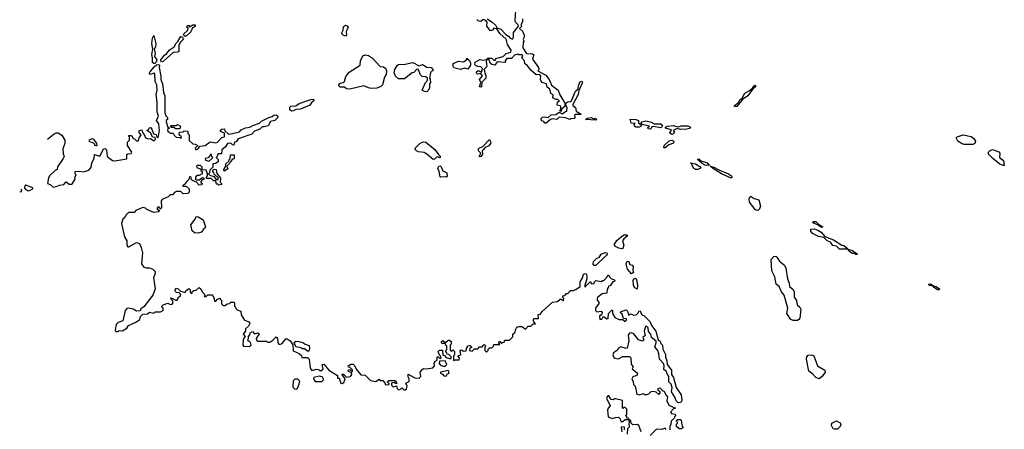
# Model space of a CAD drawing. Extents: x 2106670 to 2323771, y 35271 to 224896.
# Tile 369 of 419: x 2239977 to 2249065, y 195689 to 199465. Entities that reach past the tile are written whole.
import ezdxf

# ---------------------------------------------------------------- set-up
doc = ezdxf.new("R2010")
doc.units = 0

msp = doc.modelspace()

# ---------------------------------------------------------------- linework, layer by layer
at = {"layer": '0CON20XD'}
for points in [[(2244292.5, 199472.5), (2244335.9, 199445.9), (2244375, 199407.5), (2244381.7, 199391.7), (2244418.9, 199378.9), (2244465, 199330), (2244490, 199315), (2244504, 199294), (2244526.7, 199285), (2244536.2, 199305), (2244533.8, 199346.2), (2244580, 199405), (2244578.3, 199418.3), (2244552, 199442), (2244551.2, 199455), (2244557, 199553)], [(2241502.3, 199312.3), (2241490, 199325), (2241492.5, 199335), (2241527.5, 199365), (2241533.3, 199385), (2241531.7, 199391.7), (2241520, 199395), (2241525, 199412.5), (2241536, 199416), (2241545, 199400), (2241575, 199418.8), (2241598, 199418), (2241597, 199403), (2241570.8, 199389.2), (2241557.9, 199352.1), (2241515, 199314), (2241502.3, 199312.3)], [(2242985, 199314.2), (2242963.1, 199323.1), (2242951.2, 199335), (2242950, 199345), (2242962.3, 199367.7), (2242967, 199403), (2242985, 199414), (2242999.1, 199409.1), (2243007.5, 199395), (2242991.9, 199358.1), (2242993.2, 199326.8), (2242985, 199314.2)], [(2244975, 198620), (2244963, 198623), (2244971.7, 198638.3), (2244972.5, 198665), (2244965, 198672.5), (2244937.5, 198677.5), (2244941.7, 198708.3), (2244960, 198715), (2244945, 198730), (2244925, 198730), (2244897.5, 198745), (2244901.7, 198771.7), (2244880, 198785), (2244870, 198825), (2244844.2, 198844.2), (2244840, 198875), (2244797.5, 198885), (2244783.3, 198915), (2244786.7, 198945), (2244779.3, 198959.3), (2244745, 198956.2), (2244695, 199000), (2244659.2, 199049.2), (2244640, 199060), (2244637.5, 199087.5), (2244612.5, 199115), (2244620, 199135), (2244615, 199140), (2244585, 199140), (2244575, 199147.5), (2244545, 199138.8), (2244515, 199106.7), (2244473.8, 199106.2), (2244457.5, 199085), (2244460, 199075), (2244455, 199070), (2244385, 199077.5), (2244363, 199047), (2244335, 199052), (2244322.5, 199062.5), (2244308.3, 199098.3), (2244290, 199100), (2244295, 199110), (2244335, 199110), (2244355, 199093.3), (2244367.5, 199092.5), (2244371.7, 199108.3), (2244440, 199125), (2244467.5, 199152.5), (2244510, 199165), (2244512.5, 199185), (2244478.3, 199238.3), (2244467.5, 199285), (2244408.8, 199338.8), (2244380, 199380), (2244355, 199387.5), (2244340.5, 199369.5), (2244323.8, 199363.8), (2244287.5, 199405), (2244291.7, 199441.7), (2244278.3, 199458.3), (2244255, 199466.7), (2244235, 199450), (2244211.2, 199451.2), (2244196.2, 199466.2)], [(2244618, 199475), (2244618, 199445), (2244606.7, 199425), (2244605, 199400), (2244590, 199385), (2244619.2, 199359.2), (2244633.6, 199323.6), (2244633.3, 199305), (2244623.3, 199285), (2244630, 199265), (2244623.3, 199255), (2244620, 199205), (2244654.2, 199154.2), (2244709.3, 199149.3), (2244722.5, 199142.5), (2244711.4, 199101.4), (2244765.9, 199025.9), (2244767.5, 199002.5), (2244760, 198995), (2244833.3, 198955), (2244863.8, 198915), (2244885, 198862.5), (2244946.2, 198815), (2244961.2, 198771.2), (2245010, 198695), (2245010, 198665), (2244980, 198645), (2244975, 198620)], [(2241215, 199060.6), (2241202.2, 199072.2), (2241203.8, 199115), (2241197.3, 199145), (2241207.5, 199195), (2241196.1, 199245), (2241202.5, 199295), (2241215, 199318.8), (2241233.6, 199245), (2241229.5, 199215), (2241217.5, 199195), (2241228.2, 199155), (2241221.4, 199125), (2241242, 199095), (2241237.3, 199072.7), (2241225, 199062), (2241215, 199060.6)], [(2241285, 199073.3), (2241278.8, 199085), (2241281.2, 199095), (2241313, 199137), (2241335.6, 199154.4), (2241355.8, 199184.2), (2241404, 199215), (2241420.3, 199249.7), (2241435.8, 199264.2), (2241458, 199302), (2241465, 199310), (2241478.8, 199308.8), (2241485.7, 199284.3), (2241460.6, 199259.4), (2241446.9, 199235), (2241445, 199173.3), (2241434.2, 199165.8), (2241395, 199164), (2241300.5, 199079.5), (2241285, 199073.3)], [(2243025, 198823.8), (2242995, 198829.2), (2242975, 198842.5), (2242935, 198843.5), (2242922, 198855), (2242922.5, 198865), (2242935, 198879.2), (2242965, 198886.7), (2242974.4, 198895), (2242988.3, 198941.7), (2243017, 198983), (2243120, 199045), (2243123.3, 199085), (2243145, 199132.5), (2243165, 199140), (2243196.1, 199136.1), (2243235, 199110), (2243305, 199033.3), (2243335, 199030), (2243356.2, 199015), (2243362.7, 198992.7), (2243359.5, 198960.5), (2243343.8, 198935), (2243325.7, 198864.3), (2243311.4, 198848.6), (2243275, 198834.2), (2243221.4, 198831.4), (2243196.1, 198836.1), (2243155, 198856.7), (2243025, 198823.8)], [(2240234.3, 198364.4), (2240295, 198412.5), (2240315, 198422.5), (2240333, 198423), (2240365, 198400), (2240393.3, 198355), (2240393.3, 198325), (2240376, 198275), (2240378.3, 198228.3), (2240387.5, 198205), (2240380, 198185), (2240325, 198107.5), (2240322.5, 198085), (2240303.8, 198076.2), (2240255, 198030), (2240243, 198007), (2240233.6, 197953.6), (2240260, 197945), (2240285, 197922.5), (2240315, 197926), (2240345, 197941.2), (2240385, 197946.2), (2240405, 197970), (2240435, 197948.8), (2240455, 197948.8), (2240466.2, 197955), (2240490, 197995), (2240487.5, 198015), (2240497.5, 198035), (2240490, 198045), (2240490, 198065), (2240525, 198070), (2240565, 198063.3), (2240615, 198076.7), (2240635.8, 198104.2), (2240642, 198145), (2240664, 198185), (2240667, 198223), (2240705, 198208.8), (2240718.8, 198211.2), (2240750, 198275), (2240767, 198277), (2240777, 198267), (2240784.4, 198204.4), (2240835, 198168), (2240855.6, 198164.4), (2240965.9, 198184.1), (2240967.1, 198222.9), (2240975, 198229.2), (2241005, 198231.2), (2241010.8, 198245), (2240971.2, 198305), (2240973, 198337), (2240990, 198355), (2240990, 198385), (2240981.7, 198398.3), (2241008.3, 198398.3), (2241025, 198370), (2241038.3, 198368.3), (2241055, 198350), (2241075, 198350), (2241080, 198375), (2241100, 198405), (2241080, 198425), (2241080, 198445), (2241105, 198450), (2241110, 198425), (2241127, 198407), (2241137, 198377), (2241165, 198367.5), (2241185, 198370), (2241215, 198350), (2241230, 198365), (2241228.3, 198378.3), (2241201.7, 198381.7), (2241188.3, 198418.3), (2241150, 198445), (2241168.3, 198451.7), (2241171.7, 198468.3), (2241185, 198470), (2241197, 198457), (2241211.7, 198411.7), (2241238.3, 198408.3), (2241241.7, 198381.7), (2241255, 198380), (2241268.8, 198445), (2241261.2, 198505), (2241240, 198535), (2241259.2, 198575), (2241246.2, 198615), (2241245.6, 198704.4), (2241237.5, 198775), (2241246.5, 198815), (2241244, 198865), (2241229.2, 198895), (2241225, 198967.5), (2241215, 198973.8), (2241185, 198958.8), (2241173.8, 198965), (2241180, 198985), (2241219.4, 199030.6), (2241240, 199050), (2241255, 199053.3), (2241266.7, 199046.7), (2241264.3, 199025), (2241280.8, 198945), (2241281.2, 198915), (2241294, 198875), (2241303.8, 198795), (2241317.5, 198765), (2241317, 198607), (2241325, 198580), (2241340, 198565), (2241340, 198545), (2241330, 198535), (2241330, 198525), (2241343.6, 198473.6), (2241360, 198465), (2241342.5, 198455), (2241345, 198430), (2241355, 198430), (2241365, 198420), (2241395, 198420), (2241401.7, 198401.7), (2241421.7, 198381.7), (2241455, 198380), (2241465, 198370), (2241470, 198385), (2241450, 198405), (2241451.7, 198428.3), (2241485, 198430), (2241495, 198440), (2241528.3, 198438.3), (2241530, 198415), (2241540, 198405), (2241541.7, 198351.7), (2241575, 198320), (2241597, 198317), (2241620, 198305), (2241598.3, 198281.7), (2241604.3, 198264.3), (2241625, 198274.2), (2241640, 198300), (2241690, 198305), (2241735, 198340), (2241788.9, 198331.1), (2241803.8, 198335), (2241842, 198378), (2241867.5, 198385), (2241868.3, 198418.3), (2241830, 198435), (2241831.7, 198448.3), (2241843, 198457), (2241868.3, 198458.3), (2241871.7, 198441.7), (2241905, 198410), (2241940, 198415), (2242005, 198432.5), (2242020.8, 198449.2), (2242062, 198468), (2242102.5, 198475), (2242129.3, 198490.7), (2242190, 198510), (2242208.8, 198531.2), (2242275.9, 198564.1), (2242307.2, 198572.8), (2242324.1, 198585.9), (2242345, 198587.1), (2242358.9, 198575), (2242357.9, 198562.1), (2242333.4, 198536.6), (2242292.1, 198527.9), (2242271.7, 198488.3), (2242235, 198476.2), (2242215, 198476.7), (2242193.8, 198456.2), (2242145, 198438), (2242118.8, 198411.2), (2241995, 198366.7), (2241975, 198340), (2241960, 198335), (2241955, 198310), (2241941.7, 198311.7), (2241927.5, 198327.5), (2241895, 198322.5), (2241878.3, 198291.7), (2241843, 198267), (2241840, 198230), (2241815, 198230), (2241801.7, 198218.3), (2241800, 198205), (2241790, 198195), (2241810, 198175), (2241810, 198155), (2241785, 198140), (2241760, 198135), (2241760, 198105), (2241731.7, 198078.3), (2241730, 198055), (2241720, 198045), (2241731.7, 198031.7), (2241768.3, 198018.3), (2241791.7, 197991.7), (2241808.3, 197991.7), (2241808.3, 198008.3), (2241771.7, 198041.7), (2241770, 198055), (2241760, 198065), (2241760, 198075), (2241771.7, 198088.3), (2241790, 198085), (2241798.3, 198048.3), (2241830, 198005), (2241828.3, 197968.3), (2241840, 197955), (2241840, 197945), (2241815, 197940), (2241805, 197950), (2241795, 197950), (2241788.3, 197978.3), (2241765, 197980), (2241745, 198000), (2241701.7, 198001.7), (2241700, 198015), (2241710, 198025), (2241710, 198045), (2241698.3, 198078.3), (2241661.7, 198081.7), (2241660, 198105), (2241645, 198120), (2241615, 198120), (2241610, 198115), (2241611.7, 198101.7), (2241648.3, 198088.3), (2241650, 198075), (2241660, 198065), (2241660, 198045), (2241635, 198030), (2241611.7, 198028.3), (2241600, 198015), (2241600, 197995), (2241605, 197990), (2241635, 197990), (2241665, 198010), (2241678.3, 198008.3), (2241678.3, 197991.7), (2241661.7, 197988.3), (2241650, 197975), (2241650, 197965), (2241660, 197955), (2241658.3, 197941.7), (2241635, 197940), (2241608.3, 197968.3), (2241571.7, 197981.7), (2241560, 197995), (2241560, 198015), (2241545, 198020), (2241538.3, 197991.7), (2241510, 197965), (2241508.3, 197951.7), (2241480, 197935), (2241485, 197930), (2241515, 197930), (2241540, 197905), (2241540, 197875), (2241528.3, 197861.7), (2241485, 197860), (2241465, 197880), (2241425, 197880), (2241410, 197875), (2241388.3, 197851.7), (2241365, 197850), (2241348.3, 197831.7), (2241293, 197807), (2241282.5, 197795), (2241285, 197730), (2241275, 197720), (2241270, 197735), (2241255, 197740), (2241242.5, 197725), (2241255, 197710), (2241270, 197705), (2241257, 197693), (2241215, 197687.5), (2241150, 197715), (2241137, 197727), (2241115, 197732.5), (2241050, 197705), (2241035, 197687.5), (2240983, 197687), (2240957, 197663), (2240948.3, 197641.7), (2240930, 197625), (2240917.5, 197585), (2240944.2, 197464.2), (2240966.7, 197425), (2240967.5, 197385), (2240975, 197372.5), (2240985, 197372.5), (2241055, 197410), (2241083, 197403), (2241100, 197365), (2241111.2, 197315), (2241101.2, 197215), (2241124.1, 197184.1), (2241145, 197176.7), (2241176.1, 197176.1), (2241205, 197166.7), (2241226.2, 197145), (2241224, 197115), (2241210.8, 197085), (2241227.3, 196982.7), (2241206, 196925), (2241123, 196817), (2241095, 196800), (2241088.3, 196781.7), (2241055, 196777.5), (2241025, 196796.7), (2240985, 196806.7), (2240965, 196802.5), (2240950, 196785), (2240930, 196690), (2240885, 196673.3), (2240866.7, 196655), (2240860, 196605), (2240865, 196590), (2240885, 196590), (2240895, 196600), (2240925, 196597.5), (2240965, 196622.5), (2240983, 196647), (2241050, 196675), (2241085, 196702.5), (2241091.7, 196728.3), (2241115, 196750), (2241156.4, 196753.6), (2241175, 196770), (2241215, 196760), (2241228.3, 196771.7), (2241277, 196773), (2241300, 196785), (2241300, 196805), (2241290, 196815), (2241290, 196825), (2241303, 196837), (2241345, 196852.5), (2241365, 196840), (2241385, 196842.5), (2241392.5, 196855), (2241386.7, 196876.7), (2241370, 196895), (2241375, 196900), (2241418.3, 196878.3), (2241431.7, 196878.3), (2241441.7, 196908.3), (2241460, 196915), (2241460, 196935), (2241448.3, 196948.3), (2241425, 196950), (2241413, 196963), (2241412.5, 196975), (2241425, 196990), (2241440, 196985), (2241462.5, 196962.5), (2241505, 196950), (2241510, 196965), (2241537, 196987), (2241550, 196975), (2241551.7, 196951.7), (2241565, 196940), (2241571.7, 196958.3), (2241585, 196970), (2241607, 196973), (2241635, 196997.5), (2241650, 196985), (2241660, 196955)], [(2243735, 198800), (2243713, 198803), (2243692.5, 198815), (2243723, 198887), (2243740, 198905), (2243740, 198925), (2243725, 198940), (2243691.7, 198941.7), (2243677.5, 198957.5), (2243655, 199010), (2243640, 199005), (2243615, 198980), (2243600, 198975), (2243529.5, 198920.5), (2243475, 198920), (2243446.7, 198945), (2243433.8, 198975), (2243438.8, 199005), (2243463.3, 199045), (2243475, 199053.3), (2243535, 199054), (2243605, 199070), (2243665, 199040), (2243695, 199052.5), (2243735, 199028), (2243773.9, 199023.9), (2243790, 199005), (2243790, 198995), (2243775, 198987.5), (2243767.5, 198975), (2243760, 198925), (2243767, 198917), (2243770, 198885), (2243760, 198875), (2243760, 198835), (2243748.3, 198811.7), (2243735, 198800)], [(2244045, 199007.5), (2243985, 199022.5), (2243977.5, 199035), (2243978.3, 199061.7), (2244028.3, 199081.7), (2244075, 199077.5), (2244098.3, 199091.7), (2244105, 199110), (2244128.3, 199088.3), (2244137.5, 199065), (2244136.7, 199045), (2244115, 199010), (2244085, 199020), (2244045, 199007.5)], [(2244235, 198842.5), (2244220, 198845), (2244232.5, 198885), (2244220, 198915), (2244247.5, 198947.5), (2244235, 198970), (2244202.5, 198962.5), (2244193, 198973), (2244192.5, 198985), (2244207.5, 198997.5), (2244238.3, 198981.7), (2244250, 199015), (2244235, 199030), (2244205, 199032.5), (2244183.6, 199043.6), (2244177.5, 199055), (2244180, 199075), (2244225, 199100), (2244255, 199093.8), (2244290, 199100), (2244281.2, 199078.8), (2244287.5, 199035), (2244260, 199005), (2244267, 198997), (2244270, 198965), (2244280, 198955), (2244280, 198925), (2244241.7, 198888.3), (2244240, 198845), (2244235, 198842.5)], [(2244835, 198510), (2244825, 198512.5), (2244815, 198526.7), (2244793.3, 198533.3), (2244790, 198555), (2244802.5, 198567.5), (2244825, 198570), (2244855, 198562.5), (2244882, 198588), (2244925, 198592.5), (2244955, 198612.5), (2244985, 198597.5), (2245015, 198620), (2245028.3, 198621.7), (2245030, 198655), (2245018.3, 198678.3), (2245017.5, 198695), (2245035, 198708.8), (2245068, 198712), (2245107.5, 198805), (2245132.5, 198827.5), (2245133.9, 198856.1), (2245150, 198895), (2245165, 198900), (2245172.5, 198885), (2245137.5, 198812.5), (2245132.5, 198775), (2245082.5, 198685), (2245082.5, 198675), (2245106.2, 198655), (2245113.6, 198623.6), (2245160, 198595), (2245155, 198590), (2245105, 198592.5), (2245097.5, 198585), (2245102.5, 198565), (2245096.2, 198553.8), (2245065, 198552.5), (2245055, 198546.7), (2245015, 198560.8), (2244955, 198567.5), (2244935, 198546), (2244895, 198550), (2244876.2, 198543.8), (2244835, 198510)], [(2246573.9, 198663.9), (2246573.3, 198675), (2246614, 198706), (2246625, 198727.5), (2246646.7, 198743.3), (2246671.4, 198788.6), (2246711.2, 198808.8), (2246739.3, 198830.7), (2246755, 198856.7), (2246765, 198863.3), (2246770, 198860), (2246770, 198845), (2246748.3, 198831.7), (2246697.8, 198762.2), (2246650, 198730), (2246595, 198664), (2246573.9, 198663.9)], [(2242485, 198621.4), (2242469.2, 198635), (2242471.2, 198658.8), (2242481.2, 198668.8), (2242525, 198670), (2242558.3, 198691.7), (2242665, 198730), (2242685, 198732.5), (2242692.5, 198725), (2242690, 198715), (2242673.8, 198706.2), (2242655, 198677.5), (2242570, 198640), (2242525, 198638.8), (2242505, 198623.8), (2242485, 198621.4)], [(2241455, 198460), (2241415, 198460), (2241405, 198470), (2241375, 198470), (2241370, 198485), (2241375, 198490), (2241425, 198490), (2241435, 198500), (2241460, 198485), (2241455, 198460)], [(2245295, 198540), (2245200, 198545), (2245215, 198557.5), (2245253, 198563), (2245275, 198550), (2245295, 198557.5), (2245300, 198545), (2245295, 198540)], [(2245695, 198473.3), (2245664.2, 198474.2), (2245652.3, 198482.3), (2245650, 198495), (2245657, 198507), (2245622.5, 198512.5), (2245611.7, 198548.3), (2245665, 198544), (2245687.5, 198535), (2245690, 198515), (2245712.5, 198495), (2245709.3, 198480.7), (2245695, 198473.3)], [(2245795, 198456.7), (2245779.3, 198459.3), (2245775, 198470), (2245790, 198485), (2245718.3, 198498.3), (2245712.5, 198517.5), (2245720, 198525), (2245755, 198532.9), (2245805, 198522), (2245833.8, 198503.8), (2245895, 198506.2), (2245908.8, 198485), (2245895, 198467.5), (2245825, 198480), (2245813.3, 198476.7), (2245805, 198462.5), (2245795, 198456.7)], [(2245995, 198406.2), (2245981.2, 198415), (2245978, 198425), (2245993.3, 198445), (2245988.8, 198448.8), (2245937.5, 198465), (2245937.5, 198475), (2245955, 198484), (2246009.1, 198489.1), (2246055, 198476.2), (2246084.3, 198485.7), (2246145, 198486.9), (2246168.8, 198475), (2246158.9, 198461.1), (2246135.7, 198455.7), (2246075, 198452.9), (2246045, 198463.8), (2246010, 198445), (2246021.2, 198425), (2246005, 198410), (2245995, 198406.2)], [(2248775, 198313.3), (2248695, 198313.3), (2248675, 198320), (2248637, 198347), (2248620, 198375), (2248630, 198385), (2248685, 198403.3), (2248757.7, 198387.7), (2248785, 198370), (2248799.2, 198345), (2248793.3, 198325), (2248775, 198313.3)], [(2240685, 198302.5), (2240670, 198305), (2240670, 198315), (2240658.3, 198328.3), (2240625, 198340), (2240620, 198345), (2240621.7, 198358.3), (2240645, 198370), (2240660, 198365), (2240687.5, 198325), (2240690, 198305), (2240685, 198302.5)], [(2243795, 198176), (2243735.8, 198225.8), (2243709.5, 198239.5), (2243657, 198247), (2243640, 198255), (2243628.3, 198268.3), (2243630, 198285), (2243675, 198327.5), (2243705, 198340), (2243725, 198337.5), (2243809.3, 198269.3), (2243841.7, 198221.7), (2243858.3, 198208.3), (2243858.3, 198191.7), (2243835, 198200), (2243825, 198197.5), (2243805, 198178), (2243795, 198176)], [(2244225, 198200), (2244217.5, 198205), (2244232.5, 198235), (2244212.5, 198255), (2244213, 198277), (2244253, 198297), (2244315, 198360), (2244326.4, 198336.4), (2244322.5, 198325), (2244306.1, 198303.9), (2244273.8, 198286.2), (2244253.8, 198266.2), (2244246.7, 198255), (2244247.5, 198225), (2244235, 198203.3), (2244225, 198200)], [(2245935, 198284), (2245923.3, 198285), (2245924.3, 198305.7), (2245971.7, 198348.3), (2245995, 198356), (2246015.7, 198345.7), (2246012, 198328), (2245968, 198312), (2245935, 198284)], [(2241725, 198160), (2241760, 198195), (2241750, 198205), (2241745, 198230), (2241718.3, 198191.7), (2241690, 198185), (2241691.7, 198171.7), (2241725, 198160)], [(2241865, 198070), (2241860, 198085), (2241880, 198115), (2241880, 198135), (2241908.3, 198161.7), (2241910, 198175), (2241920, 198185), (2241921.7, 198218.3), (2241958.3, 198218.3), (2241958.3, 198181.7), (2241941.7, 198178.3), (2241921.7, 198158.3), (2241918.3, 198141.7), (2241890, 198115), (2241898.3, 198091.7), (2241865, 198070)], [(2249055, 198120), (2249025, 198132.5), (2248960, 198185), (2248920, 198225), (2248920, 198245), (2248935, 198260), (2248955, 198267.5), (2249015, 198247.5), (2249022.5, 198235), (2249020, 198195), (2249057, 198167), (2249065, 198122.5), (2249055, 198120)], [(2243865, 198012), (2243857.3, 198017.3), (2243850, 198065), (2243837.5, 198095), (2243845, 198116.2), (2243857.1, 198117.1), (2243867.3, 198107.3), (2243882, 198072), (2243920, 198055), (2243921.7, 198018.3), (2243915, 198013.3), (2243895, 198017.1), (2243865, 198012)], [(2246235, 198083.8), (2246215, 198083.8), (2246196.7, 198095), (2246178.3, 198138.3), (2246170, 198145), (2246215, 198135.6), (2246255, 198112), (2246262.5, 198095), (2246235, 198083.8)], [(2246335, 198121.2), (2246305, 198124.4), (2246275, 198140.6), (2246233.8, 198176.2), (2246245, 198181.2), (2246258, 198168), (2246321.2, 198145), (2246340, 198125), (2246335, 198121.2)], [(2246545, 198004.3), (2246454.6, 198044.6), (2246371.2, 198095), (2246350, 198115), (2246385, 198105.7), (2246430.6, 198080.6), (2246520, 198045), (2246546.7, 198026.7), (2246550.8, 198015), (2246545, 198004.3)], [(2240055, 197887.5), (2240075, 197893.3), (2240100, 197905), (2240100, 197915), (2240035, 197940), (2240023.3, 197935), (2240021.2, 197915), (2240027.5, 197905), (2240055, 197887.5)], [(2239977.3, 197882), (2239985, 197877.5), (2239995, 197882.5), (2239996.7, 197895), (2239988.7, 197903.4)], [(2246785, 197706.7), (2246765, 197716.7), (2246713.9, 197783.9), (2246710, 197815), (2246720, 197835), (2246730, 197835), (2246755, 197816.2), (2246798.8, 197805), (2246813.3, 197745), (2246803.6, 197716.4), (2246795, 197710), (2246785, 197706.7)], [(2241625, 197498), (2241590.7, 197500.7), (2241568.3, 197518.3), (2241556.7, 197575), (2241597.5, 197625), (2241605, 197650), (2241625, 197647.5), (2241669.5, 197619.5), (2241692.5, 197555), (2241690, 197545), (2241672.5, 197535), (2241659.3, 197510.7), (2241645, 197503.3), (2241625, 197498)], [(2247385, 197550), (2247365, 197554.2), (2247342.5, 197572.5), (2247310, 197585), (2247298.8, 197595), (2247300, 197605), (2247325, 197603.8), (2247348.8, 197578.8), (2247388.8, 197555), (2247385, 197550)], [(2245535, 197353.3), (2245507.5, 197357.5), (2245475, 197373.8), (2245466, 197385), (2245466.9, 197395), (2245490.1, 197429.9), (2245532.8, 197467.2), (2245555, 197480.6), (2245580.7, 197480.7), (2245586.2, 197475), (2245581.2, 197465), (2245554.5, 197445.5), (2245541.9, 197425), (2245553.8, 197385), (2245543.8, 197356.2), (2245535, 197353.3)], [(2247615, 197350), (2247545, 197350), (2247517, 197377), (2247483, 197383), (2247460, 197415), (2247430, 197425), (2247398.3, 197458.3), (2247350, 197465), (2247295, 197493.3), (2247280, 197515), (2247280, 197535), (2247313, 197537), (2247343.8, 197525), (2247374.2, 197505), (2247407, 197467), (2247487.5, 197435), (2247565, 197388), (2247585, 197383.3), (2247617.5, 197355), (2247615, 197350)], [(2245295, 197200), (2245280.5, 197200.5), (2245270, 197210), (2245272.9, 197237.1), (2245302.6, 197267.4), (2245326.9, 197273.1), (2245345, 197302.5), (2245382.1, 197317.9), (2245395.6, 197315.6), (2245398, 197305), (2245392, 197295), (2245295, 197200)], [(2247705, 197300), (2247695, 197300), (2247685, 197310), (2247665, 197310), (2247640, 197325), (2247621.7, 197348.3), (2247665, 197336), (2247710, 197305), (2247705, 197300)], [(2245625, 197122.5), (2245586, 197165), (2245576.2, 197215), (2245585, 197240), (2245600, 197235), (2245608, 197208), (2245630.7, 197200.7), (2245640, 197190), (2245636.7, 197155), (2245641.2, 197135), (2245625, 197122.5)], [(2247155, 196692.5), (2247115, 196693.3), (2247095, 196702.5), (2247057.5, 196755), (2247066.7, 196805), (2247033.3, 196925), (2247007.5, 196955), (2246987.5, 197005), (2246958.3, 197028.3), (2246947.5, 197095), (2246920.7, 197150.7), (2246913.8, 197255), (2246937.7, 197282.3), (2246955, 197283.8), (2246965, 197276.7), (2246990.5, 197240.5), (2247035, 197202.5), (2247047.5, 197175), (2247063.3, 197075), (2247080, 197035), (2247082.5, 197005), (2247116.4, 196976.4), (2247126.7, 196956.7), (2247127, 196907), (2247146.7, 196875), (2247152.5, 196835), (2247177.5, 196815), (2247186.4, 196796.4), (2247176.4, 196713.6), (2247169.3, 196700.7), (2247155, 196692.5)], [(2241660, 196955), (2241688.3, 196928.3), (2241680, 196915), (2241685, 196910), (2241698.3, 196911.7), (2241715, 196930), (2241758.3, 196928.3), (2241760, 196915), (2241770, 196905), (2241775, 196870), (2241788.3, 196871.7), (2241801.7, 196888.3), (2241828.3, 196898.3), (2241830, 196885), (2241840, 196875), (2241840, 196845), (2241855, 196830), (2241875, 196830), (2241893, 196847), (2241915, 196850), (2241925, 196860), (2241955, 196860), (2241960, 196855), (2241960, 196825), (2241970, 196815), (2241971.7, 196801.7), (2241985, 196790), (2242018.3, 196778.3), (2242020, 196745), (2242053.6, 196693.6), (2242095, 196680), (2242102.5, 196665), (2242089.3, 196640.7), (2242060, 196615), (2242060, 196595), (2242040, 196565), (2242057.5, 196545), (2242043, 196527), (2242039.3, 196510.7), (2242036.7, 196465), (2242043.8, 196453.8), (2242095, 196452.5), (2242112.5, 196465), (2242108.3, 196488.3), (2242095, 196500), (2242085, 196500), (2242082.5, 196515), (2242090, 196525), (2242090, 196545), (2242101.7, 196558.3), (2242103, 196577), (2242125, 196590), (2242145, 196570), (2242175, 196577.5), (2242188.3, 196568.3), (2242160, 196525), (2242161.7, 196511.7), (2242175, 196500), (2242255, 196500), (2242263, 196493), (2242285, 196492.5), (2242315, 196510), (2242345, 196540), (2242357, 196527), (2242360, 196485), (2242370, 196475), (2242385, 196473.3), (2242399.5, 196480.5), (2242435, 196522.5), (2242445, 196522.5), (2242473, 196503), (2242498.3, 196468.3), (2242501.7, 196411.7), (2242558.3, 196388.3), (2242578.3, 196368.3), (2242581.7, 196351.7), (2242635, 196350), (2242650, 196335), (2242657.5, 196255), (2242670, 196235), (2242685, 196232.5), (2242715, 196242.5), (2242735, 196240), (2242745, 196230), (2242765, 196230), (2242777.5, 196245), (2242770, 196285), (2242785, 196290), (2242830, 196235), (2242910, 196185), (2242911.7, 196161.7), (2242925, 196160), (2242942.5, 196115), (2242955, 196110), (2242968.3, 196121.7), (2242980, 196155), (2242951.7, 196198.3), (2242967, 196197), (2242995, 196170), (2243030, 196175), (2243042.5, 196195), (2243038.3, 196208.3), (2243011.7, 196221.7), (2243010, 196235), (2243025, 196240), (2243041.7, 196221.7), (2243048.3, 196221.7), (2243048.3, 196238.3), (2243028.3, 196258.3), (2243011.7, 196261.7), (2243010, 196275), (2243035, 196290), (2243055, 196290), (2243068.3, 196278.3), (2243081.7, 196241.7), (2243125, 196190), (2243167, 196187), (2243215, 196140), (2243265, 196130), (2243295, 196150), (2243305, 196140), (2243328.3, 196138.3), (2243348.3, 196118.3), (2243355, 196100), (2243388.3, 196101.7), (2243388.3, 196108.3), (2243370, 196125), (2243385, 196140), (2243445, 196140), (2243458.3, 196111.7), (2243445, 196110), (2243435, 196120), (2243410, 196115), (2243410, 196095), (2243425, 196080), (2243455, 196090), (2243460, 196065), (2243473, 196053), (2243490, 196055), (2243505, 196070), (2243523.9, 196053.9), (2243535, 196052.5), (2243548.3, 196061.7), (2243553.3, 196085), (2243542.5, 196115), (2243571.7, 196128.3), (2243572.5, 196155), (2243563, 196173), (2243561.7, 196198.3), (2243625, 196162.5), (2243665, 196160), (2243680, 196175), (2243673, 196217), (2243690.7, 196239.3), (2243705, 196250), (2243735, 196247.5), (2243790, 196255), (2243807, 196273), (2243802.5, 196295), (2243810, 196315), (2243830, 196325), (2243831.7, 196358.3), (2243838.3, 196358.3), (2243855, 196340), (2243868.3, 196351.7), (2243843, 196393), (2243840, 196405), (2243851.7, 196418.3), (2243878.3, 196418.3), (2243881.7, 196371.7), (2243898.3, 196368.3), (2243915, 196350), (2243945, 196340), (2243958.3, 196341.7), (2243958.3, 196358.3), (2243938.3, 196378.3), (2243921.7, 196381.7), (2243920, 196395), (2243910, 196405), (2243910, 196415), (2243920, 196425), (2243920, 196455), (2243910, 196465), (2243908.3, 196478.3), (2243875, 196480), (2243870, 196485), (2243871.7, 196498.3), (2243883, 196507), (2243905, 196490), (2243935, 196510), (2243945, 196510), (2243958.3, 196498.3), (2243960, 196475), (2243950, 196465), (2243950, 196415), (2243965, 196410), (2243975, 196420), (2243990, 196405), (2243990, 196375), (2243980, 196365), (2243980, 196325), (2243985, 196320), (2243995, 196330), (2244035, 196330), (2244037.5, 196347.5), (2244020, 196365), (2244050, 196375), (2244041.7, 196418.3), (2244055, 196420), (2244075, 196410), (2244098.3, 196411.7), (2244100, 196435), (2244110, 196445), (2244111.7, 196458.3), (2244135, 196460), (2244148.3, 196448.3), (2244148.3, 196441.7), (2244131.7, 196438.3), (2244130, 196415), (2244155, 196410), (2244175, 196430), (2244205, 196430), (2244221.7, 196448.3), (2244245, 196450), (2244255, 196460), (2244265, 196470), (2244280, 196455), (2244270, 196445), (2244270, 196415), (2244285, 196400), (2244300, 196415), (2244301.7, 196428.3), (2244315, 196440), (2244335, 196440), (2244350, 196455), (2244355, 196470), (2244408.3, 196471.7), (2244400, 196485), (2244405, 196500), (2244425, 196480), (2244435, 196490), (2244448.3, 196491.7), (2244455, 196510), (2244498.3, 196511.7), (2244528.3, 196541.7), (2244530, 196565), (2244550, 196585), (2244553, 196607), (2244565, 196630), (2244585, 196637.5), (2244615, 196637.5), (2244645, 196612.5), (2244671.7, 196638.3), (2244695, 196640), (2244715, 196660), (2244738.3, 196661.7), (2244720, 196685), (2244720, 196705), (2244725, 196710), (2244765, 196710), (2244761.7, 196748.3), (2244785, 196750), (2244800, 196775), (2244895, 196860), (2244941.7, 196868.3), (2244965, 196890), (2244978.3, 196888.3), (2244997, 196873), (2245000, 196895), (2244990, 196905), (2244991.7, 196918.3), (2245008.3, 196921.7), (2245025, 196940), (2245035, 196940), (2245061.7, 196968.3), (2245085, 196967.5), (2245111.7, 196978.3), (2245150, 197005), (2245151.1, 197048.9), (2245172, 197085), (2245181.7, 197118.3), (2245195, 197126.2), (2245208.8, 197118.8), (2245213.3, 197095), (2245213.3, 197075), (2245190, 197005), (2245195, 197002.5), (2245245, 197050), (2245251.7, 197031.7), (2245275, 197030), (2245281.7, 197048.3), (2245295, 197060), (2245345, 197050), (2245355, 197060), (2245368.3, 197061.7), (2245400, 197095), (2245405, 197110), (2245415, 197110), (2245420, 197095), (2245435, 197080), (2245470, 197065), (2245468.3, 197051.7), (2245451.7, 197048.3), (2245428.3, 197011.7), (2245411.7, 197008.3), (2245410, 196995), (2245398.3, 196981.7), (2245397.5, 196942.5), (2245353, 196937), (2245313.6, 196906.4), (2245307.5, 196895), (2245308.3, 196878.3), (2245321.7, 196861.7), (2245321.7, 196848.3), (2245293, 196807), (2245292.5, 196785), (2245305, 196772.5), (2245345, 196777.5), (2245352.5, 196765), (2245348.3, 196741.7), (2245335, 196740), (2245328.3, 196731.7), (2245331.7, 196701.7), (2245350, 196705), (2245358.3, 196721.7), (2245365, 196727.5), (2245395, 196707.5), (2245409.3, 196710.7), (2245412.5, 196755), (2245445, 196790), (2245450, 196785), (2245450, 196755), (2245470.7, 196720.7), (2245510.7, 196700.7), (2245545, 196702.5), (2245565, 196682.5), (2245577.5, 196695), (2245577, 196707), (2245551.7, 196711.7), (2245538.8, 196748.8), (2245520, 196765), (2245530, 196775), (2245575, 196790), (2245587, 196777), (2245595, 196740), (2245615, 196752.5), (2245645, 196742.5), (2245667, 196743), (2245690, 196765), (2245691.7, 196778.3), (2245705, 196780), (2245715, 196750), (2245725, 196740), (2245738.3, 196738.3), (2245795, 196680), (2245810, 196645), (2245850, 196595), (2245870, 196515), (2245890, 196500), (2245895, 196480), (2245910, 196465), (2245913.8, 196426.2), (2245938.3, 196378.3), (2245937.5, 196355), (2245949.6, 196319.6), (2245953.1, 196285), (2245992.5, 196235), (2245992.9, 196192.9), (2246012, 196165), (2246036, 196075), (2246081.2, 196005), (2246088.8, 195955), (2246080, 195935), (2246054, 195934), (2246035, 195950), (2246024.3, 195984.3), (2245993.3, 196035), (2245998.1, 196075), (2245989.2, 196105), (2245970, 196125), (2245970, 196175), (2245958.7, 196188.7), (2245943.6, 196223.6), (2245921.2, 196241.2), (2245925.7, 196275), (2245918.1, 196295), (2245881.2, 196335), (2245877.5, 196385), (2245868, 196415), (2245838.3, 196448.3), (2245853.1, 196485), (2245851.2, 196501.2), (2245807.5, 196535), (2245803.3, 196565), (2245781.2, 196591.2), (2245776.7, 196625), (2245765, 196637.5), (2245752.5, 196637.5), (2245742.5, 196595), (2245750, 196555), (2245730, 196535), (2245737.5, 196515), (2245725, 196500), (2245690, 196515), (2245645, 196570), (2245625, 196576.7), (2245606.1, 196573.9), (2245594.1, 196555.9), (2245600, 196505), (2245585, 196437.5), (2245575, 196433.8), (2245525, 196448), (2245503.2, 196436.8), (2245485, 196413.3), (2245457.7, 196392.3), (2245452.9, 196375), (2245457.3, 196357.3), (2245466, 196346), (2245485, 196340), (2245505, 196337.5), (2245545, 196360), (2245605, 196360), (2245617, 196347), (2245620.7, 196290.7), (2245640, 196265), (2245630, 196245), (2245680, 196205), (2245672.5, 196185), (2245636, 196174), (2245626, 196155), (2245640, 196125), (2245641.2, 196101.2), (2245656.7, 196085), (2245673.3, 196013.3), (2245695, 196006.7), (2245735, 196017.5), (2245745, 196010), (2245765, 196010), (2245783, 196017), (2245805, 196037.5), (2245825, 196040), (2245850, 196035), (2245875, 196010), (2245890, 196025), (2245890, 196035), (2245870, 196045), (2245870, 196065)], [(2245675, 196980), (2245654.1, 196994.1), (2245643.3, 197015), (2245640, 197065), (2245655, 197082), (2245665.7, 197075.7), (2245672.5, 197055), (2245678, 197015), (2245675, 196980)], [(2248465, 196974.2), (2248447.5, 196975), (2248416.7, 196995), (2248408.3, 197008.3), (2248375, 197014.3), (2248362.5, 197027.5), (2248385, 197028.8), (2248411.7, 197011.7), (2248435, 197006.7), (2248466.7, 196985), (2248465, 196974.2)], [(2242645, 196410), (2242635, 196410), (2242605, 196430), (2242585, 196430), (2242575, 196440), (2242525, 196450), (2242511.7, 196488.3), (2242525, 196500), (2242555, 196497.5), (2242597, 196487), (2242613, 196473), (2242650, 196460), (2242652.5, 196435), (2242645, 196410)], [(2243905, 196270), (2243920, 196285), (2243905, 196320), (2243851.7, 196318.3), (2243850, 196295), (2243860.7, 196280.7), (2243885, 196270), (2243905, 196270)], [(2247355, 196154), (2247326.6, 196166.6), (2247298.3, 196198.3), (2247260, 196225), (2247240, 196335), (2247242.3, 196357.7), (2247255, 196371.2), (2247285.9, 196375.9), (2247305.9, 196365.9), (2247341.2, 196275), (2247407.5, 196235), (2247412.5, 196225), (2247412.5, 196215), (2247383.8, 196175), (2247355, 196154)], [(2243915, 196180), (2243921.7, 196198.3), (2243940, 196205), (2243935, 196230), (2243860, 196215), (2243860, 196205), (2243878.3, 196198.3), (2243891.7, 196181.7), (2243915, 196180)], [(2242535, 196060), (2242550, 196085), (2242561.7, 196131.7), (2242545, 196150), (2242518.3, 196151.7), (2242502.5, 196135), (2242497, 196077), (2242515, 196062.5), (2242535, 196060)], [(2242765, 196130), (2242780, 196145), (2242775, 196170), (2242745, 196177.5), (2242693, 196167), (2242690, 196155), (2242705, 196130), (2242765, 196130)], [(2245870, 196065), (2245885, 196070), (2245912.5, 196042.5), (2245925, 196040), (2245940, 196005), (2245957, 195987), (2245950.7, 195950.7), (2245970, 195910), (2246030, 195885), (2246011.7, 195878.3), (2245983, 195847), (2245993, 195833), (2246028.3, 195828.3), (2246030, 195815), (2246020, 195805), (2246018.3, 195791.7), (2245990, 195765), (2245987.5, 195735), (2245977.5, 195715), (2245976.4, 195683.6)], [(2245712.5, 195665), (2245693, 195723), (2245675, 195732.5), (2245635, 195730), (2245620, 195745), (2245618.3, 195768.3), (2245600, 195780), (2245598.3, 195788.3), (2245581.7, 195791.7), (2245580, 195805), (2245570, 195815), (2245580, 195825), (2245580, 195875), (2245565, 195890), (2245555, 195890), (2245545, 195880), (2245540, 195885), (2245540, 195955), (2245475, 195970), (2245465, 195970), (2245455, 195960), (2245435, 195962.5), (2245415.9, 195995.9), (2245406.4, 195996.4), (2245393.8, 195975), (2245427.5, 195905), (2245407.7, 195882.3), (2245401.2, 195865), (2245407.5, 195805), (2245445, 195787.5), (2245475, 195798.8), (2245505, 195800), (2245520, 195785), (2245525, 195760), (2245545, 195760), (2245565, 195780), (2245600, 195780), (2245600, 195765), (2245610, 195755), (2245600, 195745), (2245601.7, 195708.3), (2245588.3, 195691.7), (2245585, 195642.5)], [(2246085, 195692.5), (2246063, 195693), (2246040, 195715), (2246040, 195735), (2246050, 195745), (2246050, 195755), (2246040, 195765), (2246045, 195780), (2246075, 195780), (2246081.7, 195771.7), (2246088.3, 195728.3), (2246100, 195705), (2246085, 195692.5)], [(2247498.8, 195688.8), (2247484.2, 195694.2), (2247470, 195725), (2247473.6, 195746.4), (2247515, 195766.7), (2247549.3, 195749.3), (2247556.7, 195735), (2247551.2, 195715), (2247525, 195690.9), (2247498.8, 195688.8)], [(2245560, 195685), (2245558.3, 195708.3), (2245535, 195712.5), (2245527.5, 195705), (2245534, 195664)], [(2245945, 195687.5), (2245935, 195700), (2245905, 195687.5), (2245855, 195690), (2245797, 195633)]]:
    msp.add_lwpolyline(points, dxfattribs=at)

doc.saveas('drawing.dxf')
